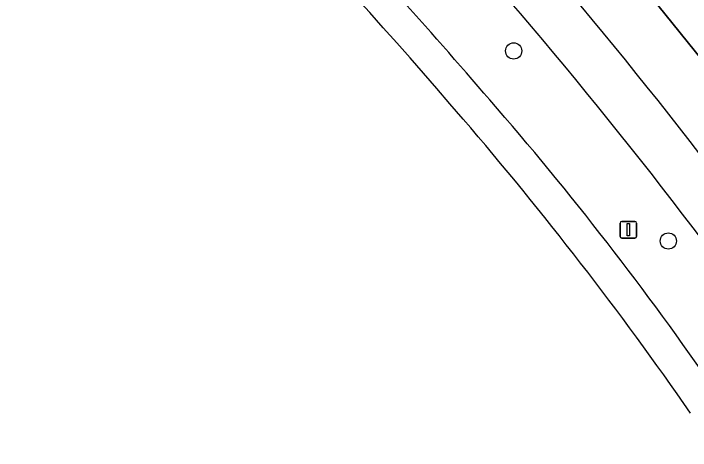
# Model space of a CAD drawing. Extents: x 159888 to 160761, y 384031 to 384750.
# Drawn here: x 160190.62 to 160231.32, y 384345.52 to 384371.78 of the extents above; entities that cross this region are included whole.
import ezdxf

# ---------------------------------------------------------------- set-up
doc = ezdxf.new("R2010")
doc.units = 0
for name, color, linetype in [('IMGEO_Berm_groen', 7, 'Continuous'), ('IMGEO_Boom', 7, 'Continuous'), ('IMGEO_Fietspad_gesloten', 7, 'Continuous'), ('IMGEO_Groenvoorziening', 7, 'Continuous'), ('IMGEO_Lichtmast', 7, 'Continuous'), ('IMGEO_Parkeervlak_open', 7, 'Continuous'), ('IMGEO_Rijbaan_lokaal_open', 7, 'Continuous'), ('IMGEO_Voetpad_halfverhard', 7, 'Continuous'), ('IMGEO_Voetpad_open', 7, 'Continuous')]:
    doc.layers.add(name, color=color, linetype=linetype)

msp = doc.modelspace()

# ---------------------------------------------------------------- linework, layer by layer
at = {"layer": 'IMGEO_Berm_groen'}
msp.add_lwpolyline([(160232.965, 384367.821), (160229.358, 384372.29), (160217.106, 384386.23)], dxfattribs=at)
for centre, radius, start, end in [((160025.251, 384206.756), 256.111, 40.11751, 47.91695), ((159956.836, 384149.758), 348.241, 34.54418, 40.04879), ((159961.589, 384145.635), 339.43, 40.61355, 42.06641), ((159976.212, 384163.804), 321.292, 34.44172, 40.34), ((160072.088, 384238.361), 195.194, 34.54773, 41.06547)]:
    msp.add_arc(centre, radius, start, end, dxfattribs=at)
at = {"layer": 'IMGEO_Boom'}
for centre in [(160220.692, 384369.533), (160229.99, 384358.108)]:
    msp.add_circle(centre, 0.489, dxfattribs=at)
at = {"layer": 'IMGEO_Fietspad_gesloten'}
for centre, radius, start, end in [((160025.251, 384206.756), 256.111, 40.11751, 47.91695), ((159956.836, 384149.758), 348.241, 34.54418, 40.04879), ((159976.212, 384163.804), 321.292, 34.44172, 40.34)]:
    msp.add_arc(centre, radius, start, end, dxfattribs=at)
at = {"layer": 'IMGEO_Groenvoorziening'}
for centre, radius, start, end in [((159980.908, 384163.386), 311.247, 40.47955, 47.64022), ((160053.624, 384224.453), 216.294, 34.75899, 40.67967)]:
    msp.add_arc(centre, radius, start, end, dxfattribs=at)
at = {"layer": 'IMGEO_Lichtmast'}
for p, q in [((160227.095, 384358.387), (160227.095, 384359.187)), ((160227.095, 384359.187), (160227.095, 384358.387)), ((160227.195, 384359.287), (160227.985, 384359.287)), ((160227.985, 384359.287), (160227.195, 384359.287)), ((160228.085, 384359.187), (160228.085, 384358.387)), ((160228.085, 384358.387), (160228.085, 384359.187)), ((160227.985, 384358.287), (160227.195, 384358.287)), ((160227.195, 384358.287), (160227.985, 384358.287))]:
    msp.add_line(p, q, dxfattribs=at)
msp.add_lwpolyline([(160227.515, 384359.162), (160227.665, 384359.162), (160227.665, 384358.412), (160227.515, 384358.412), (160227.515, 384359.162)], dxfattribs=at)
for centre, start, end in [((160227.195, 384359.187), 90, 180), ((160227.195, 384359.187), 90, 180), ((160227.985, 384359.187), 0, 90), ((160227.985, 384359.187), 360, 90), ((160227.195, 384358.387), 180, 270), ((160227.195, 384358.387), 180, 270), ((160227.985, 384358.387), 270, 0), ((160227.985, 384358.387), 270, 0)]:
    msp.add_arc(centre, 0.1, start, end, dxfattribs=at)
at = {"layer": 'IMGEO_Parkeervlak_open'}
for centre, radius, start, end in [((159969.953, 384156.223), 344.563, 36.14699, 43.0255), ((159959.248, 384147.319), 356.495, 35.83006, 42.84924)]:
    msp.add_arc(centre, radius, start, end, dxfattribs=at)
at = {"layer": 'IMGEO_Rijbaan_lokaal_open'}
msp.add_lwpolyline([(160209.066, 384401.235), (160205.606, 384397.619), (160209.459, 384393.839), (160211.385, 384391.997), (160214.807, 384388.628), (160217.106, 384386.23), (160229.358, 384372.29), (160232.965, 384367.821)], dxfattribs=at)
msp.add_arc((159959.248, 384147.319), 356.495, 35.83006, 42.84924, dxfattribs=at)
at = {"layer": 'IMGEO_Voetpad_halfverhard'}
for centre, radius, start, end in [((159980.908, 384163.386), 311.247, 40.47955, 47.64022), ((159961.589, 384145.635), 339.43, 40.61355, 42.06641), ((160072.088, 384238.361), 195.194, 34.54773, 41.06547), ((160053.624, 384224.453), 216.294, 34.75899, 40.67967)]:
    msp.add_arc(centre, radius, start, end, dxfattribs=at)
at = {"layer": 'IMGEO_Voetpad_open'}
msp.add_arc((159969.953, 384156.223), 344.563, 36.14699, 43.0255, dxfattribs=at)

doc.saveas('drawing.dxf')
